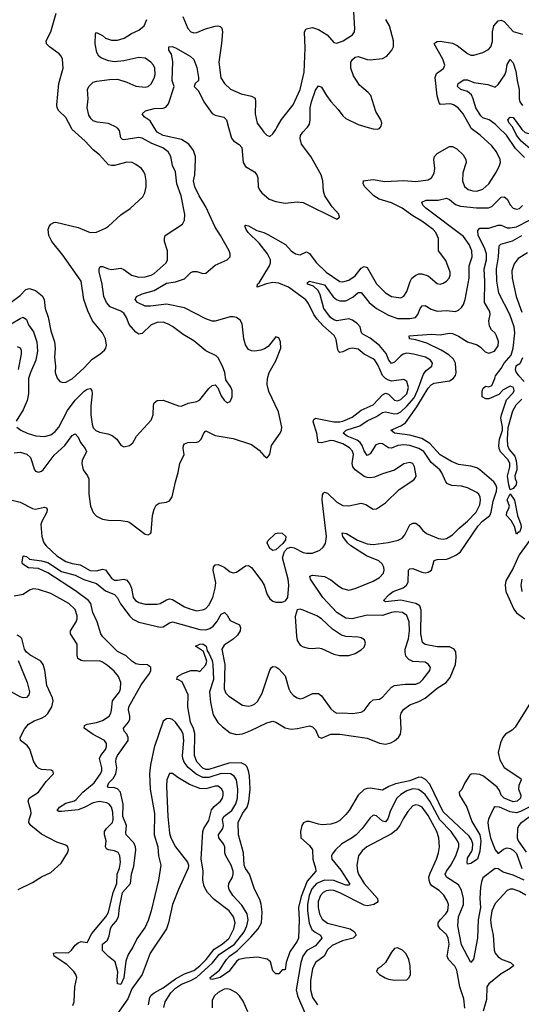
# Model space of a CAD drawing. Header units: inches. Extents: x 1843162 to 1959474, y 907081 to 1016326.
# Tile 463 of 656: x 1901546 to 1904843, y 984234 to 990709. Entities that reach past the tile are written whole.
import ezdxf

# ---------------------------------------------------------------- set-up
doc = ezdxf.new("R2010")
doc.units = ezdxf.units.IN
doc.header["$MEASUREMENT"] = 0
doc.layers.add('B9908', color=7, linetype='Continuous')
doc.layers.add('B9909', color=7, linetype='Continuous')

msp = doc.modelspace()

# ---------------------------------------------------------------- linework, layer by layer
at = {"layer": 'B9908', "color": 5}
for points, elevation in [([(1901444, 987564), (1901550, 987537.1), (1901630, 987494.7), (1901650, 987491.4), (1901710, 987502.9), (1901719.2, 987499.2), (1901726.7, 987490), (1901724.6, 987470), (1901690.8, 987410), (1901685.7, 987390), (1901691.5, 987310), (1901705.1, 987270), (1901719.5, 987250), (1901790, 987183.4), (1901850, 987145.9), (1901890, 987133.5), (1901944.3, 987124.3), (1902010, 987088.2), (1902050, 987085.8), (1902090, 987096.4), (1902110, 987092.3), (1902150, 987036.9), (1902170, 987024.4), (1902190, 987023.2), (1902230, 987030.8), (1902250, 987023.2), (1902270, 986997.2), (1902281.7, 986970), (1902292, 986910), (1902307.1, 986890), (1902330, 986876), (1902370, 986866.4), (1902450, 986865.8), (1902470, 986871.1), (1902510, 986894.6), (1902530, 986900.5), (1902550, 986897.2), (1902630, 986848.4), (1902670, 986831.9), (1902710, 986822.8), (1902756.3, 986830), (1902770, 986837.1), (1902790, 986858.6), (1902814.4, 986910), (1902830.4, 986970), (1902834.6, 987005.4), (1902818.2, 987090), (1902819.4, 987110), (1902830, 987125.2), (1902850, 987127.1), (1902890, 987108.8), (1902930, 987078.2), (1902950, 987072.4), (1902970, 987076.5), (1903030, 987118.7), (1903050, 987121.1), (1903070, 987107.2), (1903137.5, 987017.5), (1903152.3, 986990), (1903172.4, 986930), (1903190, 986902), (1903210, 986885.3), (1903230, 986878.4), (1903270, 986879.1), (1903292.1, 986887.9), (1903309.4, 986910.6), (1903314.7, 986990), (1903310.9, 987030), (1903273.7, 987170), (1903286.8, 987213.2), (1903306, 987234), (1903330, 987240.5), (1903350, 987236.5), (1903410, 987205), (1903430, 987200.5), (1903470, 987200.5), (1903518.6, 987221.4), (1903540.2, 987239.8), (1903555.9, 987264.1), (1903563.4, 987310), (1903533.1, 987550), (1903536.2, 987583.8), (1903543.5, 987596.5), (1903550, 987601.8), (1903570, 987596), (1903630, 987537.5), (1903670, 987514.3), (1903710, 987512.1), (1903790.2, 987530.2), (1903821.7, 987521.7), (1903870, 987490.4), (1903890, 987492.4), (1903950, 987532), (1904041, 987619), (1904135.9, 987684.1), (1904145.6, 987694.4), (1904150.8, 987709.2), (1904141.6, 987770), (1904130, 987790.8), (1904110, 987798.5), (1904070, 987788.7), (1904010, 987747), (1903930, 987722.6), (1903878.5, 987701.5), (1903850, 987696.3), (1903830, 987697.9), (1903810, 987706), (1903751.3, 987750), (1903734.6, 987770), (1903731.7, 987790), (1903739.4, 987850), (1903732.6, 987872.6), (1903714.5, 987894.5), (1903670, 987919.5), (1903610, 987939.6), (1903590, 987942.6), (1903530, 987926.2), (1903507.9, 987927.9), (1903499.2, 987990), (1903475.5, 988064.5), (1903478.7, 988081.3), (1903490.8, 988089.2), (1903610, 988064.4), (1903650, 988064.3), (1903670, 988069.1), (1903730, 988095.3), (1903790, 988142.6), (1903870, 988177.4), (1903930, 988243.2), (1903950, 988253.9), (1903970, 988247.8), (1904010, 988206.9), (1904030, 988203.9), (1904050, 988210.7), (1904089.9, 988250), (1904100.4, 988290), (1904090, 988329.7), (1904070, 988343.8), (1903990, 988333.2), (1903970, 988337.9), (1903950, 988350.4), (1903930, 988370.6), (1903899.9, 988439.9), (1903880.2, 988470), (1903870, 988480.2), (1903810.8, 988510.8), (1903770, 988543.4), (1903730, 988549.9), (1903710, 988545.4), (1903670, 988525.3), (1903650, 988520.5), (1903644.5, 988524.5), (1903637.4, 988537.4), (1903626.7, 988606.7), (1903613, 988633), (1903538.8, 988698.8), (1903500.2, 988740.2), (1903478.9, 988770), (1903443.2, 988843.2), (1903427, 988867), (1903312.2, 988950), (1903250, 988976.1), (1903210, 988981), (1903167.8, 988972.2), (1903106, 988950), (1903109.8, 988970), (1903120, 988980), (1903188.9, 989090), (1903195, 989110), (1903194.7, 989130), (1903174.6, 989170), (1903118.9, 989238.9), (1903046.6, 989310), (1903033.8, 989330), (1903026.2, 989353.8), (1903030, 989357.6), (1903050, 989354), (1903104.2, 989324.2), (1903150, 989310.7), (1903177.1, 989297.1), (1903292.9, 989230), (1903330.2, 989190), (1903358.7, 989170), (1903390, 989163.8), (1903430, 989182.4), (1903450, 989172.8), (1903493.7, 989113.7), (1903559.4, 989050), (1903650, 988987.9), (1903670, 988985.1), (1903710, 988995.9), (1903750, 989025.3), (1903790, 989075.8), (1903810, 989086.8), (1903830, 989078.8), (1903891.5, 988971.5), (1903950, 988913.8), (1903990, 988888.6), (1904050, 988880.7), (1904070, 988890.2), (1904090, 988921.1), (1904111.7, 988988.3), (1904123.9, 989010), (1904149.9, 989030.1), (1904170, 989037.1), (1904190, 989038.6), (1904230, 989025.6), (1904290, 988974.3), (1904310, 988969.1), (1904330, 988976.1), (1904350.5, 988989.5), (1904368.6, 989010), (1904375.9, 989030), (1904375.9, 989050), (1904346.7, 989126.7), (1904298.7, 989190), (1904297.8, 989270), (1904281.2, 989310), (1904263.9, 989330), (1904190, 989385), (1904130, 989419.3), (1904059.8, 989470), (1903990, 989504.8), (1903908.5, 989530), (1903872.5, 989550), (1903815.3, 989610), (1903804, 989630), (1903805.6, 989645.6), (1903802, 989650), (1903870, 989658.4), (1903945, 989645), (1904070, 989652.6), (1904150, 989645.4), (1904230, 989656.2), (1904253.3, 989670), (1904270, 989700.7), (1904273.6, 989730), (1904267.9, 989790), (1904271.1, 989810), (1904289.6, 989830), (1904370, 989874.9), (1904390, 989875.3), (1904420, 989860), (1904460.3, 989820.3), (1904479.1, 989790), (1904480.2, 989770), (1904458, 989702), (1904456.4, 989650), (1904470, 989611.6), (1904492.9, 989592.9), (1904523.4, 989583.4), (1904550, 989582.6), (1904590, 989595.3), (1904629.9, 989630.1), (1904679.4, 989710), (1904699.8, 989750), (1904705.3, 989770), (1904703.9, 989790), (1904680, 989840), (1904650, 989880.7), (1904571.2, 989950), (1904513.5, 989993.5), (1904509.9, 990000)], 480), ([(1901490, 988852.8), (1901550, 988896.1), (1901585.6, 988934.4), (1901610, 988941.7), (1901650, 988929.4), (1901693.8, 988893.8), (1901706.8, 988870), (1901714, 988810), (1901733.8, 988753.8), (1901750, 988664), (1901775.9, 988590), (1901780.2, 988550), (1901775.4, 988490), (1901781.5, 988430), (1901780.3, 988390), (1901791.8, 988351.8), (1901810.4, 988330.4), (1901830, 988323.8), (1901850, 988325.3), (1901890, 988346.7), (1901970, 988420.8), (1902022.1, 988477.9), (1902072.7, 988510), (1902103.6, 988536.4), (1902112.3, 988550), (1902116.2, 988570), (1902111, 988610), (1902090.9, 988650), (1902024.2, 988730), (1901994.2, 988794.2), (1901968.2, 988870), (1901951.1, 988990), (1901830, 989161.3), (1901757.3, 989250), (1901738.7, 989290), (1901733.3, 989330), (1901739.1, 989350), (1901750, 989364.9), (1901770, 989376.5), (1901783.1, 989376.9), (1901930, 989342.8), (1902010, 989309.1), (1902050, 989311.8), (1902110, 989339.5), (1902130, 989352.4), (1902210, 989426.4), (1902272.2, 989467.8), (1902355.2, 989544.8), (1902368.7, 989571.3), (1902376.4, 989610), (1902377.6, 989650), (1902371.1, 989688.9), (1902361.7, 989710), (1902346, 989730), (1902310, 989757.7), (1902285.2, 989770), (1902250, 989773.2), (1902170, 989750.9), (1902150, 989749.7), (1902130, 989756), (1902070, 989821), (1902030, 989853.5), (1901976.2, 989910), (1901889.2, 989990), (1901884, 990000)], 560), ([(1901510, 987860.8), (1901550, 987864.8), (1901593.3, 987853.3), (1901616.4, 987830), (1901643.1, 987750), (1901650, 987741.3), (1901670, 987732.9), (1901690, 987739.6), (1901700.4, 987750), (1901773.7, 987846.3), (1901843.4, 987910), (1901890, 987976), (1901910, 987985.3), (1901930, 987963.7), (1901944.8, 987930), (1901975.9, 987890), (1901985.4, 987870), (1901957.5, 987810), (1901955, 987790), (1901964, 987750), (1901992.5, 987710), (1902001.3, 987690), (1902000.2, 987590), (1902011.8, 987510), (1902030, 987468), (1902050, 987444.9), (1902090, 987425.7), (1902130, 987418.3), (1902210, 987416.1), (1902254, 987410), (1902270, 987402.6), (1902370, 987326.7), (1902390, 987321.6), (1902405.2, 987330), (1902410, 987338), (1902418.3, 987450), (1902429.6, 987490), (1902443.8, 987516.2), (1902462, 987530), (1902510, 987537.6), (1902530, 987545.5), (1902548.3, 987571.7), (1902570, 987671.3), (1902588.5, 987731.5), (1902598.9, 987790), (1902627.3, 987850), (1902619.7, 987890), (1902621.6, 987910), (1902630, 987920.5), (1902651.2, 987928.8), (1902710, 987930.3), (1902723.6, 987936.4), (1902739.7, 987950), (1902756.2, 987990), (1902770, 988005.5), (1902830, 987974.6), (1902950, 987954.4), (1903070, 987914.9), (1903119.6, 987879.6), (1903150, 987842.8), (1903170, 987827.3), (1903175.3, 987830), (1903190, 987852), (1903202, 987910), (1903257.6, 987990), (1903267.6, 988010), (1903269.6, 988030), (1903247.3, 988130), (1903184.5, 988264.5), (1903172.7, 988310), (1903175, 988350), (1903185, 988390), (1903230, 988465.5), (1903261.7, 988550), (1903261.1, 988590), (1903250, 988617), (1903230, 988624.5), (1903179, 988561), (1903154.1, 988545.9), (1903130, 988536), (1903091.2, 988528.8), (1903070, 988531.1), (1903050, 988541.3), (1903030.6, 988570.6), (1903019.1, 988610), (1903008.8, 988708.8), (1902994, 988734), (1902970, 988750.6), (1902950, 988756.3), (1902930, 988755.8), (1902830, 988727.6), (1902810, 988726.9), (1902770, 988741.6), (1902630, 988814.3), (1902510, 988838.3), (1902405.9, 988825.9), (1902370, 988826), (1902319.7, 988850), (1902304, 988870), (1902313.3, 988890), (1902350, 988905.7), (1902430, 988929.5), (1902510, 988976.1), (1902570, 988984.5), (1902630, 989005.6), (1902670, 989047.5), (1902686, 989054), (1902710, 989052.6), (1902750, 989039.3), (1902770, 989043.2), (1902830, 989094.9), (1902910.7, 989129.3), (1902929.7, 989150.3), (1902929.7, 989170), (1902922, 989190), (1902866.2, 989290), (1902830, 989345.1), (1902770, 989478.2), (1902726, 989550), (1902697.8, 989610), (1902689.4, 989650), (1902696.2, 989690), (1902702.5, 989790), (1902701.1, 989810), (1902687.9, 989850), (1902657.2, 989890), (1902610, 989921.3), (1902488.6, 989948.6), (1902450, 989968.8), (1902430.8, 990000)], 520), ([(1901527.3, 988030), (1901553.4, 988010), (1901596.3, 987990), (1901652.7, 987972.7), (1901710, 987968.4), (1901750, 987980.2), (1901779.1, 988000.9), (1901803.7, 988030), (1901861, 988139), (1901910, 988207.1), (1901970, 988266.5), (1901990, 988280.7), (1902010, 988284.9), (1902019.6, 988270), (1902021.5, 988250), (1902014.1, 988170), (1902013.9, 988110), (1902021.9, 988050), (1902030, 988025.7), (1902047.3, 988007.3), (1902070, 987996.9), (1902125.8, 987985.8), (1902154.3, 987974.3), (1902184, 987950), (1902210.9, 987910.9), (1902230, 987901), (1902268, 987910), (1902290, 987926), (1902313.2, 987970), (1902410, 988076.3), (1902423.1, 988110), (1902424.8, 988175.2), (1902430, 988190.4), (1902450, 988204.2), (1902490, 988207.9), (1902590, 988170.3), (1902610, 988168.9), (1902652.7, 988187.3), (1902710, 988198.8), (1902729.7, 988210), (1902790, 988283.8), (1902810, 988303), (1902830, 988307.3), (1902848.6, 988288.6), (1902870, 988236.3), (1902890, 988206.4), (1902910, 988190.5), (1902930, 988199.1), (1902942.4, 988230), (1902942.4, 988270), (1902933.4, 988293.4), (1902901.3, 988341.3), (1902893.7, 988390), (1902879.1, 988430), (1902850, 988486.6), (1902838.2, 988498.2), (1902770, 988531.1), (1902690, 988598.5), (1902619.7, 988639.7), (1902551.3, 988691.3), (1902518.4, 988710), (1902490, 988719.4), (1902450, 988718.9), (1902410, 988703.7), (1902350, 988646), (1902330, 988641.8), (1902310, 988653.8), (1902265.3, 988705.3), (1902249, 988750), (1902230, 988778.8), (1902210, 988793.3), (1902141.3, 988821.3), (1902116.9, 988850), (1902098.3, 988890), (1902087.5, 988970), (1902068.4, 989051.6), (1902068, 989072), (1902074.2, 989085.8), (1902090, 989087.2), (1902130, 989070.2), (1902150, 989066.5), (1902210, 989076.5), (1902230, 989066.9), (1902280.3, 989030), (1902330, 989015.7), (1902370, 989017.6), (1902410, 989029.5), (1902430, 989040.9), (1902509.7, 989110), (1902517.6, 989130), (1902516.8, 989190), (1902498.5, 989250), (1902496.9, 989270), (1902503, 989290), (1902615.1, 989364.9), (1902628.3, 989391.7), (1902630.9, 989429.1), (1902606.8, 989550), (1902579.9, 989630), (1902570, 989709.3), (1902551.3, 989751.3), (1902538.9, 989810), (1902521.4, 989841.4), (1902487.6, 989867.6), (1902414.8, 989894.8), (1902350, 989930.5), (1902330, 989933.6), (1902230, 989918.8), (1902222.1, 989922.1), (1902211.8, 989931.8), (1902201.1, 989981.1), (1902190, 989996.9), (1902183.8, 990000)], 540), ([(1902918, 990000), (1902937.4, 989930), (1902952.1, 989912.1), (1902988.5, 989888.5), (1903006.4, 989870), (1903014.2, 989770), (1903030, 989744.7), (1903089.1, 989710), (1903104.4, 989690), (1903110.1, 989670), (1903113, 989610), (1903121.4, 989590), (1903136.9, 989570), (1903186.3, 989530), (1903230, 989513), (1903290, 989502.8), (1903370, 989511), (1903410, 989506.3), (1903630, 989398), (1903648, 989410), (1903644, 989430), (1903599.8, 989479.7), (1903552, 989552), (1903542.4, 989582.4), (1903538, 989650), (1903526.3, 989690), (1903458.8, 989810), (1903398.5, 989890), (1903388.9, 989928.9), (1903392.6, 989947.4), (1903406.3, 989970), (1903436, 990000)], 520), ([(1903128.3, 990000), (1903150, 989970.5), (1903170, 989950.6), (1903190, 989941), (1903210, 989958.8), (1903230, 989987.7), (1903236.6, 990000)], 540), ([(1903837.2, 990000), (1903869.3, 989990.7), (1903898, 989990), (1903910, 989994.8), (1903914.3, 990000)], 520), ([(1904864, 989804), (1904803.4, 989863.4), (1904744.6, 989950), (1904692.9, 990000)], 460), ([(1904913.8, 989850), (1904841.1, 989910), (1904811.1, 989950), (1904786.6, 990000)], 440), ([(1904836.5, 990000), (1904846.2, 989986.2), (1904867.5, 989967.5), (1904884.1, 989964.1), (1905010, 989957.5), (1905030, 989961), (1905055.4, 989984.6), (1905064.2, 990000)], 440), ([(1902493, 984213), (1902502.7, 984250), (1902539.1, 984310), (1902570, 984341.5), (1902610, 984366.2), (1902670, 984390.3), (1902710, 984413.8), (1902812.4, 984507.6), (1902857.4, 984562.6), (1902957, 984630), (1903020.8, 984710), (1903039.9, 984750), (1903048.1, 984790), (1903042, 984830), (1903006, 984886), (1902947.9, 984950), (1902921.7, 984990), (1902917.3, 985010), (1902921.6, 985030), (1902943.7, 985070), (1902949.8, 985090), (1902949.8, 985110), (1902936.2, 985150), (1902900.8, 985210), (1902895, 985230), (1902893.5, 985270), (1902885.2, 985290), (1902855.9, 985330), (1902853.2, 985350), (1902882, 985390), (1902886.3, 985410), (1902879.4, 985450), (1902887.7, 985470), (1902940.2, 985510), (1902967.3, 985552.7), (1902978.5, 985590), (1902980.7, 985650), (1902970, 985710.9), (1902955.3, 985735.3), (1902931.1, 985750), (1902870, 985751.5), (1902790, 985725.5), (1902750, 985725.8), (1902706.9, 985746.9), (1902652.8, 985792.8), (1902626.4, 985826.4), (1902617.9, 985850), (1902615.8, 985870), (1902625, 985970), (1902619.9, 986010), (1902610, 986034.5), (1902570.9, 986090.9), (1902550, 986107.6), (1902530, 986113.3), (1902510, 986111), (1902490, 986097.4), (1902430, 985923.5), (1902406, 985810), (1902399.9, 985750), (1902402.7, 985650), (1902431.8, 985490), (1902430.1, 985350), (1902454.7, 985270), (1902458.3, 985210), (1902474.1, 985150), (1902458.5, 985050), (1902410, 984849.4), (1902390, 984786.6), (1902370, 984740.7), (1902315.8, 984664.2), (1902290, 984609.6), (1902258.9, 984561.1), (1902242.6, 984517.4), (1902230, 984409), (1902210, 984363.7), (1902190, 984368.7), (1902187.3, 984392.7), (1902191.4, 984448.6), (1902173.8, 984513.8), (1902130, 984549.2), (1902090, 984589.4), (1902089.8, 984629.8), (1902122.8, 984657.2), (1902135.1, 984684.9), (1902142.8, 984730), (1902150, 984746), (1902179.3, 984780.7), (1902194.7, 984810), (1902201.8, 984870), (1902222.8, 984970), (1902273.3, 985030), (1902282, 985090), (1902296.2, 985143.8), (1902309, 985250), (1902307, 985270), (1902296.4, 985296.4), (1902246.6, 985350), (1902243.1, 985363.1), (1902248.2, 985410), (1902222.9, 985470), (1902225.1, 985550), (1902208.6, 985628.6), (1902190, 985650.6), (1902170, 985657.9), (1902130, 985659.7), (1902123.5, 985670), (1902131.6, 985690), (1902159.7, 985720.3), (1902179, 985750), (1902184.1, 985790), (1902177.6, 985830), (1902179.5, 985850), (1902189, 985870), (1902258.5, 985970), (1902259.9, 985990), (1902250.4, 986010.4), (1902233.5, 986030), (1902228.9, 986050), (1902260.2, 986090), (1902270.4, 986110), (1902270.8, 986130), (1902261.3, 986170), (1902262.6, 986190), (1902344, 986336), (1902398.4, 986410), (1902408.2, 986430), (1902408.7, 986450), (1902385.9, 986465.9), (1902331.9, 986468.1), (1902310, 986473.8), (1902282.7, 986490), (1902245.6, 986525.6), (1902190, 986553.9), (1902092.4, 986650), (1902079.7, 986670), (1902056.2, 986750), (1902027.2, 986810), (1902013, 986870), (1901998.5, 986890), (1901913.2, 986953.2), (1901731, 987071), (1901670, 987100.9), (1901604.7, 987104.7), (1901579.1, 987119.1), (1901565.2, 987130), (1901562.5, 987142.5), (1901570, 987184.7), (1901590, 987179.1), (1901610, 987162), (1901689, 987151), (1901730, 987139.6), (1901820.4, 987080.4), (1901910, 987057.4), (1901967.8, 987027.8), (1902050, 987002.4), (1902110, 986953.1), (1902170, 986929.5), (1902188.2, 986908.2), (1902208.4, 986868.4), (1902270, 986786.5), (1902290, 986766.8), (1902330, 986746.6), (1902470, 986714.6), (1902490, 986717.4), (1902530, 986744.1), (1902550, 986749.4), (1902730, 986699.6), (1902770, 986696.8), (1902795.1, 986704.9), (1902818.3, 986721.6), (1902842.1, 986750), (1902870, 986800.3), (1902891.9, 986811.9), (1902910, 986794.4), (1902930, 986759), (1902990, 986730.3), (1902996.9, 986710), (1902995.4, 986690), (1902978.1, 986661.9), (1902950, 986635.7), (1902890, 986596.8), (1902873.9, 986570), (1902894.2, 986470), (1902889.6, 986309.6), (1902901.6, 986281.6), (1902920, 986260), (1903010, 986202.3), (1903050, 986196.1), (1903070, 986199.1), (1903090, 986208.2), (1903110, 986226), (1903138.7, 986281.3), (1903190, 986431.3), (1903201.2, 986450), (1903210, 986454.9), (1903230, 986454.4), (1903250, 986440.4), (1903290, 986394.4), (1903314.2, 986310), (1903326.9, 986286.9), (1903346.3, 986266.3), (1903370, 986250.2), (1903390, 986244.2), (1903410, 986248.5), (1903470, 986279.3), (1903510, 986277.7), (1903530, 986263.7), (1903590, 986177.7), (1903610, 986159.6), (1903630, 986149), (1903670, 986152.2), (1903733.9, 986146.1), (1903790, 986156.5), (1903810, 986167.2), (1903850, 986220.2), (1903870, 986236.1), (1903910, 986240.3), (1903930, 986254.6), (1903990, 986319.5), (1904010, 986332), (1904079.2, 986340.8), (1904150, 986339.6), (1904175.1, 986350), (1904196.4, 986370), (1904240.7, 986430), (1904245.1, 986450), (1904232, 986470), (1904210, 986483.5), (1904130, 986488), (1904102.8, 986502.8), (1904084.6, 986524.6), (1904078.5, 986550), (1904080.4, 986570), (1904102, 986638), (1904107, 986690), (1904104.7, 986750), (1904090, 986790.7), (1904062.4, 986810), (1904014.8, 986814.8), (1903990, 986812), (1903930, 986792.2), (1903830, 986793.6), (1903730, 986769.5), (1903690, 986774.7), (1903630, 986811.3), (1903539.4, 986910), (1903458.2, 987030), (1903452.3, 987050), (1903470, 987056.9), (1903550, 987047.2), (1903590, 987026.9), (1903643.3, 986983.3), (1903668.3, 986968.3), (1903710, 986958.5), (1903750, 986969.4), (1903870, 987016.9), (1903910, 987041.8), (1903936.8, 987070), (1903942.2, 987090), (1903938.2, 987110), (1903927.3, 987130), (1903905.8, 987150), (1903824.7, 987184.7), (1903723, 987250), (1903700.7, 987270), (1903669.9, 987310), (1903665.4, 987334.6), (1903693.7, 987330), (1903766.6, 987286.6), (1903830, 987261.8), (1903870, 987258.6), (1903968.7, 987271.3), (1904033.6, 987286.4), (1904060, 987300), (1904078.1, 987321.9), (1904110, 987388.2), (1904130, 987399.5), (1904150, 987399.3), (1904170, 987383), (1904195.6, 987350), (1904220.3, 987330), (1904298.4, 987298.4), (1904330, 987293.9), (1904350, 987296.6), (1904390, 987321.5), (1904433.7, 987366.3), (1904490, 987411.8), (1904545.4, 987470), (1904570, 987518), (1904575, 987550), (1904572.9, 987570), (1904562.7, 987590), (1904550, 987600.8), (1904490, 987629.8), (1904450, 987641.6), (1904385.8, 987645.8), (1904357.9, 987657.9), (1904345.8, 987670), (1904320.6, 987730), (1904306.6, 987750), (1904250, 987797), (1904202.6, 987870), (1904170, 987889.5), (1904110, 987908.6), (1904070, 987914.5), (1904031.3, 987908.7), (1903990, 987891.1), (1903970, 987894.3), (1903930, 987919.5), (1903910, 987922.7), (1903885.6, 987914.4), (1903850, 987854.5), (1903830, 987844.5), (1903810, 987873.3), (1903797.3, 987910), (1903784.7, 987930), (1903764, 987944), (1903698.3, 987970), (1903671.7, 987990), (1903692.3, 988010), (1903781, 988039), (1903830, 988072.2), (1903890, 988100.1), (1903930, 988125.2), (1903950, 988131.7), (1904010, 988117.2), (1904030, 988120.1), (1904050, 988130.8), (1904090, 988167.2), (1904137.7, 988222.2), (1904161.3, 988270), (1904200.8, 988379.3), (1904217.4, 988402.6), (1904255.6, 988430), (1904258.9, 988450), (1904246, 988470), (1904212, 988490), (1904134.5, 988510), (1904090, 988515.5), (1904067.3, 988510), (1904050, 988498.3), (1904010, 988457.2), (1903989.5, 988449.5), (1903971.2, 988471.2), (1903954.3, 988514.3), (1903910, 988567.8), (1903850, 988614), (1903800.8, 988640.8), (1903793, 988650), (1903782.9, 988690), (1903766.8, 988710), (1903733.3, 988733.3), (1903710, 988741.6), (1903630, 988729.6), (1903610, 988735.1), (1903588.8, 988750), (1903544.2, 988810), (1903520.3, 988900.3), (1903507.9, 988927.9), (1903477.6, 988957.6), (1903438, 988970), (1903438, 988982), (1903451.3, 988990), (1903550, 988966.8), (1903606.9, 988886.9), (1903628.5, 988868.5), (1903650, 988860.1), (1903690, 988861), (1903735.6, 988884.4), (1903770, 988914.5), (1903790, 988914.7), (1903843.9, 988850), (1903891, 988810), (1903970, 988765.6), (1904030, 988745.4), (1904110, 988743.4), (1904148, 988752), (1904162.9, 988770), (1904178, 988810), (1904191.8, 988828.2), (1904210, 988829.3), (1904250, 988806.8), (1904290, 988793.7), (1904350, 988797.1), (1904410, 988791.3), (1904430, 988798.9), (1904450, 988816.5), (1904462.7, 988837.3), (1904473.8, 988870), (1904499, 989010), (1904500.7, 989090), (1904520.2, 989150), (1904518.5, 989190), (1904499.3, 989230), (1904462.7, 989282.7), (1904214.4, 989470), (1904194.8, 989490), (1904189.8, 989510.2), (1904217, 989523), (1904296.8, 989523.2), (1904350, 989534.7), (1904370, 989528), (1904410, 989495.1), (1904443.9, 989483.9), (1904548, 989472), (1904627.4, 989472.6), (1904650, 989480.9), (1904710, 989542), (1904730, 989544.2), (1904750, 989528.9), (1904770, 989492.6), (1904790, 989470.2), (1904810, 989463.5), (1904830, 989468.4), (1904850, 989486.7)], 460), ([(1904947.6, 986290), (1904803.1, 986056.9), (1904782.9, 986037.1), (1904739, 986010), (1904721.5, 985990), (1904706.5, 985953.5), (1904691.1, 985891.1), (1904701.8, 985841.8), (1904730, 985792.8), (1904839.1, 985719.1), (1904842.6, 985710), (1904826.1, 985673.9), (1904823.2, 985650), (1904839.1, 985610), (1904837.1, 985590), (1904815.5, 985570), (1904790, 985566.1), (1904730, 985589.9), (1904711.3, 985610), (1904700.1, 985640.1), (1904683.2, 985663.2), (1904594.5, 985734.5), (1904570, 985745.4), (1904530.2, 985749.8), (1904513, 985747), (1904501.4, 985738.6), (1904471.3, 985690), (1904452.2, 985647.8), (1904435.3, 985630), (1904436.2, 985610), (1904483.9, 985530), (1904516.5, 985436.5), (1904569.5, 985350), (1904577.5, 985310), (1904570, 985241.2), (1904554.4, 985190), (1904510, 985159.8), (1904490, 985156), (1904485.9, 985165.9), (1904490, 985194.9), (1904518, 985242), (1904522.6, 985257.4), (1904523.4, 985290), (1904515.9, 985315.9), (1904499.3, 985339.3), (1904330, 985499.9), (1904241.1, 985681.1), (1904213.1, 985713.1), (1904190, 985725.6), (1904170, 985728.5), (1904110, 985704.9), (1904016.4, 985683.6), (1903972.5, 985667.5), (1903930, 985643.5), (1903850, 985656.2), (1903830, 985654.5), (1903810, 985646.5), (1903770, 985609.8), (1903710.6, 985509.4), (1903690, 985483.1), (1903650, 985444.1), (1903626, 985430), (1903590, 985419.9), (1903535, 985415), (1903510, 985418), (1903450, 985437.6), (1903430, 985436.4), (1903412.3, 985427.7), (1903400.8, 985410), (1903391, 985370), (1903393, 985333), (1903393.8, 985330), (1903450, 985279.5), (1903469.5, 985250), (1903472.2, 985190), (1903491, 985130), (1903491.3, 985110), (1903435.7, 985044.3), (1903395.8, 984944.2), (1903378.7, 984870), (1903382.9, 984790), (1903377.4, 984670), (1903369.2, 984650), (1903321.4, 984578.6), (1903298.3, 984510), (1903290, 984462), (1903270, 984462), (1903250, 984435.3), (1903230, 984435.3), (1903210, 984454), (1903193.9, 984513.9), (1903171.6, 984531.6), (1903110, 984543.6), (1903030, 984538.7), (1902987, 984530), (1902970, 984516.4), (1902921, 984450), (1902864.2, 984410), (1902810, 984397.6), (1902800.5, 984400.5), (1902797.6, 984410), (1902860.2, 984459.8), (1902905.9, 984530), (1902924.5, 984550), (1902974.3, 984585.7), (1903064.6, 984675.4), (1903114.1, 984730), (1903136.2, 984770), (1903140.6, 984840.6), (1903133.5, 984893.5), (1903124.1, 984924.1), (1903090, 984992.7), (1903057.4, 985090), (1903030, 985128.4), (1903021.7, 985150), (1903017.8, 985230), (1902983.9, 985350), (1902981.6, 985430), (1903010, 985488.4), (1903041.3, 985530), (1903052, 985568), (1903059.9, 985650), (1903056.7, 985736.7), (1903049.9, 985770), (1903038.3, 985798.2), (1903028.2, 985810), (1903002.4, 985822.4), (1902920.5, 985819.5), (1902790, 985778.1), (1902770, 985779.6), (1902750, 985787.6), (1902710.7, 985830), (1902695.2, 985870), (1902696.1, 986016.1), (1902688, 986048), (1902668.4, 986090), (1902651.1, 986190), (1902652.5, 986270), (1902614.4, 986354.4), (1902590, 986368.3), (1902578, 986370), (1902582.7, 986390), (1902618, 986410), (1902670.3, 986430.3), (1902710.7, 986430.7), (1902730, 986422), (1902770, 986467.3), (1902775.1, 986490), (1902754.5, 986554.5), (1902702, 986590), (1902730, 986602), (1902750, 986604.9), (1902770.6, 986590.6), (1902778.9, 986558.9), (1902790, 986544), (1902810, 986494.8), (1902815, 986470), (1902819.1, 986370), (1902793.7, 986290), (1902799.6, 986219.6), (1902817.4, 986137.4), (1902847.3, 986087.3), (1902878.1, 986058.1), (1902930, 986020.2), (1902970, 986007.9), (1903010, 986013.4), (1903065.5, 986034.5), (1903170, 986084.9), (1903210, 986096), (1903230, 986089), (1903290, 986053.4), (1903330, 986043), (1903372.5, 986047.5), (1903450, 986066.5), (1903470, 986060.2), (1903490, 986040.5), (1903510, 985994.4), (1903530, 985983.6), (1903590, 986010.1), (1903650, 986011.6), (1903830, 985984), (1903910, 985952.5), (1903950, 985946.1), (1903986.2, 985953.8), (1904010, 985966.8), (1904036.2, 985990), (1904049, 986010), (1904053.6, 986046.4), (1904049.4, 986130.6), (1904052.8, 986150), (1904067.4, 986172.6), (1904110, 986203.9), (1904170, 986225), (1904210, 986246.7), (1904290, 986312.5), (1904348.6, 986351.4), (1904375.6, 986384.4), (1904409.9, 986470), (1904414.8, 986514.8), (1904411.7, 986551.7), (1904401, 986570), (1904370, 986585.8), (1904290, 986584.7), (1904210, 986601.6), (1904192.9, 986612.9), (1904182.9, 986670), (1904185.3, 986825.3), (1904175.1, 986855.1), (1904149.6, 986869.6), (1904050, 986892.9), (1903950, 986882), (1903937, 986890), (1903973.5, 986930), (1904000.4, 986950), (1904066.4, 986973.6), (1904088, 986990), (1904098.4, 987010), (1904102, 987090), (1904110, 987098.7), (1904130, 987101.2), (1904190, 987076.8), (1904210, 987072.8), (1904230, 987075.3), (1904251.4, 987090), (1904270, 987154), (1904290, 987159.8), (1904350, 987162), (1904370, 987167.9), (1904416.8, 987190), (1904443.2, 987210), (1904560.1, 987379.9), (1904587.8, 987412.2), (1904634.8, 987450), (1904644.5, 987470), (1904657.8, 987542.2), (1904680.3, 987610), (1904681.1, 987630), (1904676, 987650), (1904662.3, 987670), (1904570, 987749.8), (1904550, 987762), (1904510, 987774.1), (1904430, 987783.4), (1904383.4, 987803.4), (1904310, 987847.7), (1904242.3, 987922.3), (1904190, 987954.4), (1904110, 987977.5), (1904009.9, 987989.9), (1903986, 988010), (1904050, 988038.4), (1904080.6, 988059.4), (1904156, 988164), (1904230, 988286.9), (1904250, 988308.6), (1904270, 988318.5), (1904370, 988334.4), (1904395.8, 988350), (1904410.3, 988369.7), (1904413.7, 988386.3), (1904409.9, 988450), (1904396.2, 988476.2), (1904365.6, 988505.6), (1904316, 988536), (1904221.5, 988581.5), (1904150, 988604.9), (1904108, 988610), (1904105.2, 988630), (1904250, 988642), (1904310, 988636.6), (1904367.6, 988647.6), (1904390, 988645), (1904430, 988627.6), (1904490, 988590.2), (1904551.8, 988571.8), (1904575.5, 988555.5), (1904605.2, 988525.2), (1904630, 988516.9), (1904666.3, 988530), (1904690, 988563.8), (1904692.1, 988592.1), (1904680.4, 988630), (1904670, 988647.3), (1904646, 988670), (1904632.9, 988692.9), (1904629.8, 988730), (1904637.7, 988770), (1904636, 988790), (1904599.9, 988850), (1904604, 988990), (1904598.7, 989070), (1904613.5, 989130), (1904614.4, 989170), (1904601.2, 989210), (1904559.9, 989290), (1904556.9, 989323.1), (1904570, 989338.8), (1904630, 989339.3), (1904690, 989358.5), (1904710, 989358), (1904750, 989340.7), (1904770, 989340.1), (1904810, 989348.3), (1904896.8, 989390)], 440), ([(1904846, 988214), (1904806.3, 988173.7), (1904784.8, 988135.2), (1904753.6, 988026.4), (1904749.1, 987950.9), (1904751.6, 987910), (1904763.7, 987883.7), (1904799.3, 987839.3), (1904808.8, 987810), (1904812.3, 987770), (1904812.3, 987750), (1904799.7, 987710), (1904801.6, 987690), (1904810.3, 987670), (1904809, 987650), (1904790, 987626.3), (1904770, 987618.4), (1904760.2, 987650), (1904752.9, 987707.1), (1904767.4, 987770), (1904767.3, 987790), (1904755.5, 987815.5), (1904706.8, 987866.8), (1904696.5, 987890), (1904694.2, 987910), (1904699.8, 987950), (1904718, 988010), (1904719.1, 988030), (1904708.3, 988090), (1904711.8, 988110), (1904745.6, 988210), (1904790, 988256.3), (1904795.3, 988270), (1904792.1, 988290), (1904770, 988299.5), (1904724.4, 988275.6), (1904694.9, 988245.1), (1904630, 988217.2), (1904610, 988215.3), (1904586, 988230), (1904586, 988266), (1904592.7, 988287.3), (1904610, 988298.8), (1904630, 988295.5), (1904650, 988302.8), (1904669.2, 988350), (1904672, 988368), (1904710, 988415.3), (1904729.2, 988450), (1904776.5, 988503.5), (1904789.5, 988550), (1904800.2, 988650), (1904794.8, 988690), (1904766.5, 988770), (1904695.6, 988910), (1904680.9, 988990), (1904679.9, 989070), (1904693.6, 989150), (1904697.4, 989222.6), (1904707.1, 989232.9), (1904784.9, 989255.1), (1904846.6, 989290)], 420), ([(1904883.9, 989176.1), (1904821.4, 989138.6), (1904795.9, 989104.1), (1904781.1, 989058.9), (1904782, 989010), (1904809.4, 988890), (1904845.4, 988785.4)], 420), ([(1901490, 988708.8), (1901550, 988745), (1901570, 988752.5), (1901590, 988737.7), (1901603.6, 988703.6), (1901636, 988656), (1901658.1, 988590), (1901663.6, 988530), (1901651.8, 988470), (1901617.1, 988390), (1901604.7, 988350), (1901603.1, 988250), (1901594.6, 988205.4), (1901570, 988144.5), (1901523, 988070)], 540), ([(1901530, 988560.2), (1901550, 988551.6), (1901555.5, 988535.5), (1901554.8, 988510), (1901536.4, 988410)], 520), ([(1904850, 988485.2), (1904833.4, 988446.6), (1904805.7, 988430), (1904802.3, 988410), (1904809.1, 988390), (1904823.6, 988370), (1904860.9, 988330)], 420), ([(1904915.7, 987310), (1904827.9, 987190), (1904790, 987103.2), (1904741.4, 987018.6), (1904736.5, 986990), (1904741.9, 986950), (1904792.8, 986832.8), (1904810, 986808.4), (1904866.8, 986770)], 440), ([(1904846.9, 987030), (1904839.5, 986990), (1904845.5, 986950)], 460), ([(1901894.4, 984225.6), (1901904, 984250), (1901909.4, 984350), (1901921, 984410), (1901915.8, 984430), (1901901.7, 984450), (1901855.2, 984495.2), (1901772.6, 984550), (1901769.2, 984570), (1901790, 984574.7), (1901866.7, 984573.3), (1901885.6, 984590), (1901910, 984623.2), (1901930, 984639.7), (1901950, 984648.2), (1901990, 984640.2), (1902020.7, 984699.3), (1902113.1, 984810), (1902130, 984839.5), (1902159.4, 984970), (1902184.3, 985030), (1902186.5, 985090), (1902203, 985130), (1902208.6, 985170), (1902204.5, 985210), (1902192.5, 985232.5), (1902170, 985244.3), (1902129.7, 985250), (1902117.3, 985257.3), (1902109.9, 985269.9), (1902115.4, 985310), (1902103.9, 985350), (1902103.6, 985370), (1902116.1, 985390), (1902155.5, 985430), (1902160.4, 985450), (1902158, 985498), (1902149.9, 985529.9), (1902134.4, 985550), (1902119.1, 985559.1), (1902070, 985567.2), (1902030, 985559.9), (1901970, 985527.8), (1901930, 985513.7), (1901821.9, 985501.9), (1901803.4, 985503.4), (1901793, 985510), (1901808.3, 985530), (1901850, 985557.5), (1901906.5, 985573.5), (1901918.3, 985581.7), (1901960.2, 985630), (1902036.2, 985690), (1902077.1, 985750), (1902085.3, 985770), (1902086.4, 985790), (1902069.9, 985850), (1902078.3, 985870), (1902109.9, 985910), (1902117.5, 985930), (1902117.4, 985950), (1902102.6, 985970), (1902030, 986009), (1901969.7, 986050), (1901971.4, 986068.6), (1901990, 986077.1), (1902050, 986088.2), (1902090, 986101), (1902133.3, 986130), (1902145.4, 986150), (1902150.4, 986169.6), (1902156.7, 986230), (1902202, 986290), (1902208.7, 986310), (1902209.8, 986350), (1902194.5, 986390), (1902166.2, 986426.2), (1902123.4, 986463.4), (1902090, 986485.2), (1902070, 986492.1), (1901971.6, 986491.6), (1901950, 986495.7), (1901929.3, 986509.3), (1901924.1, 986530), (1901923.3, 986603.3), (1901880.8, 986670), (1901880.3, 986690), (1901916.2, 986750), (1901923.2, 986770), (1901923.4, 986790), (1901909.8, 986830), (1901869.7, 986870), (1901750, 986936.5), (1901670, 986962.8), (1901634.4, 986965.6), (1901610, 986957.7), (1901570, 986929), (1901510, 986918.4)], 480), ([(1901536, 984990), (1901630, 985035.3), (1901690, 985072.9), (1901750, 985100.4), (1901818, 985162), (1901861.1, 985230), (1901866.6, 985250), (1901861.6, 985270), (1901850, 985281.6), (1901790, 985300.9), (1901690, 985354.3), (1901619.9, 985410), (1901606.2, 985430), (1901607.4, 985450), (1901620.5, 985490), (1901619.1, 985510), (1901601.7, 985570), (1901607.5, 985590), (1901670.6, 985630), (1901721, 985699), (1901767.3, 985750), (1901766.3, 985766.3), (1901753.4, 985773.4), (1901690, 985778.9), (1901670, 985787), (1901657.9, 985797.9), (1901638.2, 985830), (1901613.1, 985913.1), (1901596.1, 985936.1), (1901552.3, 985970), (1901548.9, 985990), (1901577.1, 986042.9), (1901603.5, 986076.5), (1901641.8, 986098.2), (1901690, 986116.8), (1901712.8, 986130), (1901730, 986147.2), (1901756.5, 986190), (1901766.2, 986230), (1901761.5, 986250), (1901724.4, 986330), (1901711.7, 986431.7), (1901700.7, 986470), (1901685.3, 986490), (1901611.9, 986531.9), (1901589.8, 986549.8), (1901578.5, 986570), (1901559.3, 986639.3), (1901550, 986652.1), (1901530, 986661.4)], 520), ([(1901536.3, 986496.3), (1901596.3, 986350), (1901610.2, 986290), (1901607, 986270), (1901590, 986251.5), (1901570, 986249.7), (1901550, 986256.4), (1901450, 986312.3)], 520), ([(1902391.9, 984230), (1902401.4, 984278.6), (1902410, 984293.9), (1902429, 984310), (1902490, 984343.3), (1902570, 984401.9), (1902630, 984435.2), (1902690, 984457.6), (1902730, 984488.5), (1902771.2, 984530), (1902823.1, 984596.9), (1902876.3, 984630), (1902922.6, 984670), (1902954.1, 984730), (1902961.2, 984770), (1902950.9, 984810), (1902923.6, 984850), (1902823.9, 984923.9), (1902779.8, 984970), (1902758.4, 985010), (1902750.8, 985050), (1902752.1, 985112.1), (1902738.7, 985190), (1902749.1, 985370), (1902756.5, 985390), (1902790, 985444.2), (1902807.4, 985512.6), (1902825.1, 985534.9), (1902865.7, 985570), (1902878.1, 985590), (1902883.4, 985610), (1902882.4, 985630), (1902874.5, 985650), (1902850, 985668.2), (1902830, 985669.1), (1902770, 985652), (1902730, 985654.2), (1902661, 985681), (1902585.1, 985725.1), (1902550, 985751.2), (1902530, 985752.3), (1902514, 985710), (1902511.7, 985668.3), (1902519.6, 985470), (1902530, 985360.7), (1902539.8, 985330), (1902570.1, 985270.1), (1902648.4, 985170), (1902655.5, 985150), (1902654.4, 985130), (1902590, 984989.5), (1902550.2, 984890), (1902524.8, 984770), (1902510.8, 984730), (1902403.3, 984570), (1902350, 984429.8), (1902283.4, 984336.6), (1902257.9, 984270), (1902170, 984146)], 480), ([(1904861.6, 985050), (1904790, 985083.4), (1904724, 985104), (1904690, 985125.5), (1904670, 985127.8), (1904590, 985065.7), (1904580, 985040), (1904574.5, 985005.5), (1904570.5, 984930), (1904573.9, 984870), (1904559.4, 984790), (1904554.6, 984670), (1904528.5, 984531.5), (1904510, 984509.6), (1904450, 984626.6), (1904426.3, 984750), (1904429, 984810), (1904463.5, 984890), (1904462.6, 984930), (1904450, 984985.1), (1904430, 985019.5), (1904351.8, 985070), (1904342.5, 985090), (1904350.5, 985110), (1904380.2, 985150), (1904411.7, 985210), (1904432, 985270), (1904432.1, 985290), (1904424.3, 985310), (1904381.2, 985370), (1904306.7, 985446.8), (1904241.7, 985570), (1904210, 985613.2), (1904190, 985632.5), (1904166.2, 985646.1), (1904130, 985651), (1904090, 985638.1), (1904050, 985615), (1904025.5, 985590), (1903984.1, 985510), (1903966.3, 985453.7), (1903950, 985434), (1903930, 985439.8), (1903890, 985474.5), (1903870, 985477.4), (1903850, 985459.7), (1903795.9, 985390), (1903757.2, 985350), (1903730, 985328.3), (1903664.2, 985290), (1903621.1, 985250), (1903599, 985221), (1903594.9, 985210), (1903597.7, 985190), (1903656.4, 985116.4), (1903714.7, 985025.3), (1903710, 985017.6), (1903690, 985018.1), (1903610, 985047.9), (1903550, 985050.8), (1903497.1, 985030), (1903467.1, 984992.9), (1903449.3, 984950), (1903437.1, 984890), (1903437.1, 984850), (1903449.1, 984769.1), (1903465.9, 984725.9), (1903488, 984708), (1903522.4, 984690), (1903531, 984670), (1903490, 984618), (1903432.5, 984587.5), (1903405.9, 984550), (1903393.8, 984510), (1903363, 984330), (1903372.2, 984290), (1903419.2, 984179.2)], 460), ([(1904471.3, 984208.6), (1904464, 984270), (1904438.2, 984350), (1904419.8, 984459.8), (1904406, 984486), (1904365.2, 984530), (1904355.5, 984550), (1904368.5, 984630), (1904361.1, 984670), (1904350, 984692.9), (1904309.8, 984730), (1904296.5, 984750), (1904296.8, 984770), (1904309.2, 984790), (1904347.7, 984830), (1904358.9, 984850), (1904363.4, 984890), (1904355.4, 984915.4), (1904332.8, 984952.8), (1904303.3, 984983.3), (1904254.5, 985014.5), (1904242.9, 985030), (1904236.7, 985050), (1904236, 985070), (1904242.6, 985097.4), (1904284.7, 985190), (1904298, 985230), (1904304.9, 985270), (1904301.4, 985330), (1904287.5, 985370), (1904230, 985475.9), (1904190.4, 985530), (1904170, 985541.8), (1904150, 985546), (1904130, 985539.5), (1904097.2, 985502.8), (1904066.2, 985453.8), (1904045.4, 985410), (1904020.3, 985379.7), (1903990, 985355.2), (1903828.5, 985270), (1903796.1, 985243.9), (1903772.5, 985210), (1903762.2, 985150), (1903766.8, 985110), (1903773.8, 985090), (1903810, 985028.2), (1903896.8, 984930), (1903899.7, 984910), (1903895.5, 984904.5), (1903873.7, 984890), (1903854.5, 984885.5), (1903830, 984882.3), (1903810, 984886), (1903650, 984967.8), (1903610, 984982.4), (1903590, 984984.7), (1903559.9, 984980.1), (1903540.9, 984970), (1903522.9, 984950), (1903508.4, 984910), (1903508.4, 984870), (1903516, 984830), (1903534.4, 984794.4), (1903570, 984769.1), (1903718, 984730), (1903746.8, 984710), (1903757.2, 984690), (1903737.6, 984670), (1903668.6, 984651.4), (1903598.6, 984621.4), (1903570, 984592), (1903547.9, 984552.1), (1903490, 984509.8), (1903471.3, 984468.7), (1903457.1, 984390), (1903457.4, 984330), (1903470, 984280.2), (1903503, 984230)], 480), ([(1904930, 985549.4), (1904837.6, 985502.4), (1904810, 985494.3), (1904770, 985499.4), (1904698.7, 985530), (1904670, 985533.8), (1904667.1, 985532.9), (1904652.6, 985510), (1904628.1, 985451.9), (1904623.5, 985430), (1904626.5, 985393.5), (1904641.1, 985330), (1904670, 985250.2), (1904690, 985225.2), (1904725.5, 985254.5), (1904750, 985262.7), (1904770, 985258.9), (1904790, 985248.5), (1904810, 985225.4), (1904846.9, 985126.9)], 460), ([(1904927.4, 985490), (1904837.2, 985422.8), (1904825.4, 985410), (1904817.5, 985390), (1904815.9, 985330), (1904822.7, 985310), (1904874.6, 985234.6)], 480), ([(1904871.7, 984951.7), (1904830, 984975.7), (1904790, 984990.9), (1904768.4, 984991.6), (1904750, 984983.1), (1904670, 984897.3), (1904648.1, 984850), (1904640.3, 984790), (1904644.1, 984750), (1904658.2, 984690), (1904664.6, 984590), (1904671.9, 984570), (1904690, 984547.2), (1904716.9, 984530), (1904772.4, 984510), (1904794, 984490), (1904770.3, 984470), (1904710, 984434.1), (1904629.3, 984370), (1904617.1, 984350), (1904613.4, 984266.6), (1904592.5, 984190)], 480), ([(1903044.6, 984184.6), (1903014.9, 984254.9), (1902991.1, 984290), (1902970.5, 984310.5), (1902930, 984331.6), (1902910, 984335.9), (1902890, 984333.8), (1902850, 984311.7), (1902826, 984290), (1902810, 984262), (1902810, 984212)], 460)]:
    msp.add_lwpolyline(points, dxfattribs=dict(at, elevation=elevation))
for points, elevation in [([(1904810, 987327), (1904797, 987377), (1904775, 987415), (1904744.8, 987450), (1904746.9, 987470), (1904759.3, 987490), (1904764.2, 987510), (1904750, 987551), (1904770, 987591), (1904798.2, 987550), (1904817.7, 987450), (1904840.5, 987390), (1904842.5, 987370), (1904835.3, 987350), (1904830, 987339.7), (1904821.5, 987338.5)], 420), ([(1903210, 987217.7), (1903190, 987232), (1903172, 987270), (1903176.8, 987283.2), (1903228, 987330), (1903250, 987335), (1903270, 987332.5), (1903294.1, 987310), (1903292.1, 987287.9), (1903275.6, 987264.4), (1903230, 987223.9)], 480), ([(1903390, 986832), (1903370, 986828.7), (1903355.9, 986784.1), (1903364.4, 986655.6), (1903370, 986626.8), (1903390, 986595.5), (1903410, 986584.9), (1903442.5, 986577.5), (1903470, 986574.9), (1903510, 986579.3), (1903530, 986574.4), (1903610, 986537.1), (1903648.6, 986528.6), (1903710, 986528.2), (1903750, 986540.5), (1903790, 986565.5), (1903810, 986584), (1903819.5, 986610), (1903812.1, 986632.1), (1903790, 986645.1), (1903770, 986649.6), (1903690, 986653.8), (1903661.8, 986661.8), (1903601.3, 986701.3), (1903530, 986768.3), (1903498.4, 986790), (1903410, 986827.3)], 480), ([(1904030, 984605.4), (1904010, 984601.1), (1903990, 984577.4), (1903950.2, 984509.8), (1903919.4, 984480.6), (1903898.8, 984470), (1903890.8, 984450), (1903910.7, 984430), (1903947.9, 984407.9), (1903970, 984400.3), (1904010, 984392.2), (1904090, 984396.3), (1904106, 984410), (1904113.6, 984430), (1904112.6, 984487.4), (1904103.1, 984530), (1904085.9, 984565.9), (1904061.6, 984590)], 520)]:
    msp.add_lwpolyline(points, close=True, dxfattribs=dict(at, elevation=elevation))
at = {"layer": 'B9909', "color": 5}
for points, elevation in [([(1901884, 990000), (1901850, 990065.4), (1901802.4, 990110), (1901792.8, 990130), (1901789.8, 990149.8), (1901804.1, 990290), (1901832, 990390), (1901828.5, 990450), (1901819.7, 990470), (1901805.8, 990485.8), (1901741.1, 990530), (1901721.7, 990550), (1901719.7, 990570), (1901750.6, 990629.4), (1901786.7, 990753.3)], 560), ([(1903236.6, 990000), (1903265.9, 990054.1), (1903344, 990150), (1903389.8, 990250), (1903415.1, 990364.9), (1903423, 990523), (1903417.4, 990630), (1903429.6, 990650), (1903470, 990657.3), (1903510, 990644.6), (1903567.7, 990610), (1903610, 990558.8), (1903630, 990555.5), (1903671.8, 990570), (1903733, 990610), (1903746.3, 990630), (1903749.7, 990650), (1903742, 990762)], 540), ([(1902183.8, 990000), (1902130, 990027.2), (1902055.2, 990035.2), (1902030, 990044.7), (1902016.5, 990056.5), (1902000.7, 990080.7), (1901989.8, 990130), (1901996.9, 990190), (1901991.5, 990250), (1901999.6, 990270), (1902030, 990298), (1902053.8, 990306.2), (1902137.1, 990317.1), (1902190, 990317.7), (1902250, 990298.9), (1902310, 990273.1), (1902370, 990264.9), (1902390, 990270.3), (1902410, 990287), (1902430, 990324.4), (1902437, 990350), (1902433.3, 990390), (1902424.5, 990410), (1902408.7, 990430), (1902370, 990455.7), (1902330, 990461.5), (1902230, 990438.6), (1902170, 990432.9), (1902130, 990438.2), (1902079, 990459), (1902065.4, 990470), (1902052.8, 990492.8), (1902042.9, 990550), (1902044.1, 990615.9), (1902050, 990624.9), (1902090, 990604.9), (1902110, 990588.1), (1902150, 990574), (1902190, 990574.2), (1902232.5, 990587.5), (1902281.5, 990618.5), (1902330, 990641.5), (1902363.5, 990670), (1902382.2, 990710)], 540), ([(1902617.7, 990730), (1902651.7, 990651.7), (1902670, 990630.3), (1902690, 990622.4), (1902710, 990624.9), (1902767, 990650), (1902830, 990666.7), (1902848.7, 990668.7), (1902864.7, 990664.7), (1902874.3, 990654.3), (1902878, 990630), (1902872.7, 990552.7), (1902854.4, 990430), (1902868.1, 990328.1), (1902891.8, 990290), (1902932, 990252), (1903002.5, 990222.5), (1903070, 990206.3), (1903092.7, 990192.7), (1903096.5, 990170), (1903092.7, 990090), (1903106.3, 990030), (1903128.3, 990000)], 540), ([(1903914.3, 990000), (1903922.7, 990010), (1903926.6, 990030), (1903919.6, 990050), (1903885.9, 990105.9), (1903852.7, 990210), (1903836.1, 990230), (1903778.6, 990278.6), (1903739.5, 990339.5), (1903723.1, 990390), (1903723.4, 990430), (1903733.1, 990446.9), (1903750, 990462.3), (1903770, 990468.1), (1903830, 990447.9), (1903850, 990445.9), (1903930, 990454.4), (1903959.3, 990470), (1903992.8, 990510), (1904001.8, 990530), (1904003.4, 990570), (1903975.8, 990670), (1903951.4, 990711.4)], 520), ([(1904509.9, 990000), (1904460.3, 990090), (1904426.9, 990130), (1904396.3, 990150), (1904376.4, 990156.4), (1904312.4, 990152.4), (1904302, 990162), (1904289.4, 990209.4), (1904275.8, 990330), (1904285.5, 990354.5), (1904331.2, 990388.8), (1904339.3, 990410), (1904326.9, 990450), (1904269.8, 990550), (1904279.5, 990560.5), (1904290, 990566.3), (1904310, 990568.1), (1904390, 990555.6), (1904420.4, 990540.4), (1904490, 990487.3), (1904510, 990476.9), (1904530, 990475.6), (1904590, 990492.6), (1904627.7, 990512.3), (1904642.2, 990530), (1904653.1, 990566.9), (1904652.4, 990630), (1904662.9, 990670), (1904690, 990701.3), (1904710, 990705.8), (1904730, 990696.9), (1904790, 990630.8), (1904850, 990613.4)], 480), ([(1902430.8, 990000), (1902403.9, 990043.9), (1902365.1, 990070), (1902352, 990090), (1902372.3, 990110), (1902430, 990125.6), (1902490, 990128.5), (1902505.9, 990134.1), (1902524.6, 990155.4), (1902560.5, 990270), (1902548.6, 990310), (1902553.5, 990433.5), (1902542.7, 990482.7), (1902526, 990510), (1902525.2, 990530), (1902547.5, 990532.5), (1902570, 990523.8), (1902666, 990470), (1902690, 990448.2), (1902710, 990394), (1902722.2, 990330), (1902720.2, 990310), (1902699.3, 990290), (1902692.7, 990270), (1902721.3, 990241.3), (1902756.8, 990170), (1902811.5, 990091.5), (1902830, 990080.6), (1902887.4, 990067.4), (1902904.2, 990050), (1902918, 990000)], 520), ([(1904692.9, 990000), (1904670, 990022.1), (1904630.6, 990050), (1904590, 990064.3), (1904577.7, 990077.7), (1904543.3, 990130), (1904527.3, 990190), (1904515.1, 990215.1), (1904490, 990236.4), (1904445.1, 990250), (1904422.7, 990270), (1904427.6, 990290), (1904465, 990315), (1904490, 990313.8), (1904530, 990296.8), (1904623.1, 990283.1), (1904670, 990264.9), (1904690, 990283.1), (1904733.3, 990346.7), (1904742.3, 990370), (1904750, 990414.9), (1904770, 990447), (1904790, 990425.3), (1904807.4, 990370), (1904814.5, 990310), (1904829.5, 990250), (1904828.7, 990190), (1904833.8, 990170), (1904850, 990144.2)], 460), ([(1903436, 990000), (1903438, 990002), (1903450, 990023.1), (1903454.5, 990050), (1903455.5, 990130), (1903462.8, 990170), (1903490, 990244.9), (1903510, 990274), (1903530, 990266.7), (1903561.8, 990210), (1903590, 990171.4), (1903638.8, 990118.8), (1903670, 990076.5), (1903690, 990060.2), (1903770, 990019.5), (1903837.2, 990000)], 520), ([(1904786.6, 990000), (1904784.4, 990004.4), (1904762.6, 990030), (1904754, 990050), (1904770, 990068.7), (1904790, 990065.7), (1904836.5, 990000)], 440)]:
    msp.add_lwpolyline(points, dxfattribs=dict(at, elevation=elevation))

doc.saveas('drawing.dxf')
